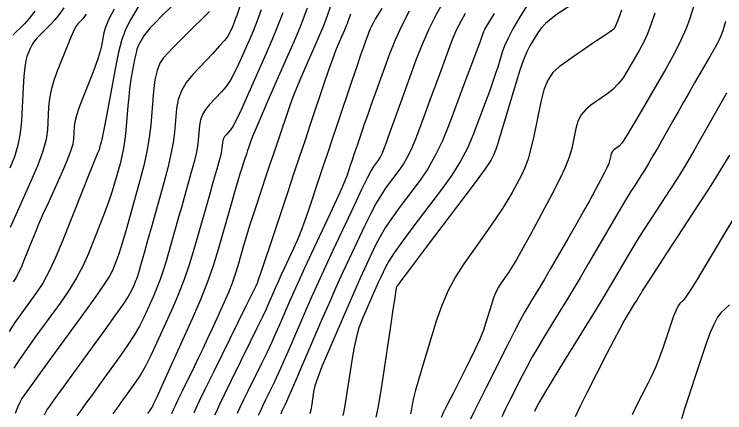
# Model space of a CAD drawing. Extents: x 2082232 to 2083549, y 592624 to 593832.
# Drawn here: x 2083085.8 to 2083139.9, y 593750.7 to 593781 of the extents above; entities that cross this region are included whole.
import ezdxf

# ---------------------------------------------------------------- set-up
doc = ezdxf.new("R2010")
doc.units = 0
doc.layers.add('DT_X_Contour_Major', color=7, linetype='Continuous')
doc.layers.add('DT_X_Contour_Minor', color=7, linetype='Continuous')

msp = doc.modelspace()

# ---------------------------------------------------------------- linework, layer by layer
at = {"layer": 'DT_X_Contour_Major'}
for points in [[(2083095.568, 593782.191), (2083094.631, 593780.606), (2083094.296, 593779.936), (2083093.994, 593779.114), (2083093.725, 593778.142), (2083093.489, 593777.019), (2083092.904, 593773.822), (2083092.708, 593772.765), (2083092.562, 593771.992), (2083092.464, 593771.504), (2083092.415, 593771.299), (2083092.348, 593771.133), (2083092.326, 593771.075), (2083092.31, 593771.025), (2083092.3, 593770.983), (2083092.295, 593770.95), (2083092.291, 593770.871), (2083092.285, 593770.836), (2083092.271, 593770.788), (2083092.248, 593770.729), (2083092.217, 593770.657), (2083092.123, 593770.449), (2083092.024, 593770.208), (2083091.796, 593769.641), (2083091.439, 593768.747), (2083090.954, 593767.527), (2083089.489, 593763.838), (2083088.952, 593762.55), (2083088.439, 593761.455), (2083087.951, 593760.552), (2083087.488, 593759.84), (2083086.285, 593758.199), (2083085.836, 593757.557), (2083085.392, 593756.861)], [(2083128.553, 593781.948), (2083127.175, 593781.039), (2083126.695, 593780.695), (2083126.287, 593780.342), (2083125.953, 593779.983), (2083125.69, 593779.615), (2083125.088, 593778.625), (2083124.853, 593778.174), (2083124.598, 593777.561), (2083124.325, 593776.788), (2083124.033, 593775.855), (2083123.229, 593773.151), (2083122.956, 593772.24), (2083122.741, 593771.535), (2083122.583, 593771.038), (2083122.484, 593770.746), (2083122.295, 593770.244), (2083122.102, 593769.906), (2083121.665, 593769.267), (2083120.983, 593768.329), (2083120.057, 593767.091), (2083117.262, 593763.388), (2083116.34, 593762.167), (2083115.671, 593761.28), (2083115.255, 593760.726), (2083115.092, 593760.507), (2083114.993, 593760.368), (2083114.96, 593760.321), (2083114.936, 593760.284), (2083114.92, 593760.257), (2083114.912, 593760.241), (2083114.903, 593760.21), (2083114.872, 593760.017), (2083114.788, 593759.463), (2083114.649, 593758.546), (2083114.456, 593757.268), (2083113.871, 593753.376), (2083113.664, 593752.067), (2083113.484, 593751.06), (2083113.331, 593750.354)], [(2083115.888, 593781.26), (2083115.295, 593780.121), (2083114.786, 593779.015), (2083114.362, 593777.943), (2083113.342, 593775.128), (2083112.989, 593774.152), (2083112.697, 593773.334), (2083112.465, 593772.675), (2083112.293, 593772.175), (2083111.914, 593771.052), (2083111.776, 593770.645), (2083111.649, 593770.266), (2083111.531, 593769.915), (2083111.423, 593769.593), (2083111.148, 593768.77), (2083110.99, 593768.356), (2083110.723, 593767.732), (2083110.346, 593766.897), (2083109.861, 593765.852), (2083108.419, 593762.785), (2083107.91, 593761.695), (2083107.465, 593760.728), (2083107.084, 593759.882), (2083106.766, 593759.158), (2083106.004, 593757.39), (2083105.705, 593756.711), (2083105.381, 593756), (2083105.03, 593755.257), (2083104.654, 593754.483), (2083103.617, 593752.376), (2083103.265, 593751.655), (2083102.988, 593751.074), (2083102.785, 593750.632)], [(2083106.246, 593781.139), (2083105.871, 593780.172), (2083105.439, 593779.121), (2083104.949, 593777.987), (2083103.568, 593774.849), (2083103.099, 593773.802), (2083102.727, 593773.015), (2083102.452, 593772.488), (2083102.274, 593772.222), (2083101.93, 593771.857), (2083101.815, 593771.718), (2083101.729, 593771.573), (2083101.673, 593771.423), (2083101.645, 593771.268), (2083101.608, 593770.848), (2083101.587, 593770.675), (2083101.549, 593770.472), (2083101.494, 593770.238), (2083101.424, 593769.973), (2083101.213, 593769.226), (2083101.101, 593768.833), (2083100.924, 593768.212), (2083100.682, 593767.363), (2083100.374, 593766.288), (2083099.466, 593763.117), (2083099.11, 593761.949), (2083098.724, 593760.823), (2083098.308, 593759.739), (2083097.862, 593758.698), (2083096.631, 593755.977), (2083096.189, 593755.031), (2083095.783, 593754.233), (2083095.415, 593753.582), (2083095.085, 593753.079), (2083094.254, 593751.936), (2083093.96, 593751.53), (2083093.701, 593751.171), (2083093.478, 593750.859), (2083093.29, 593750.593)], [(2083140.082, 593775.017), (2083138.245, 593771.789), (2083137.573, 593770.623), (2083136.935, 593769.548), (2083136.33, 593768.562), (2083135.758, 593767.667), (2083134.278, 593765.398), (2083133.749, 593764.579), (2083133.271, 593763.823), (2083132.845, 593763.131), (2083132.47, 593762.501), (2083131.538, 593760.906), (2083131.14, 593760.232), (2083130.643, 593759.408), (2083130.049, 593758.433), (2083129.357, 593757.307), (2083127.38, 593754.105), (2083126.716, 593753.023), (2083126.206, 593752.181), (2083125.851, 593751.577), (2083125.65, 593751.213), (2083125.437, 593750.788)]]:
    msp.add_lwpolyline(points, dxfattribs=at)
at = {"layer": 'DT_X_Contour_Minor'}
for points in [[(2083125.663, 593783.018), (2083124.27, 593780.728), (2083123.796, 593779.923), (2083123.422, 593779.226), (2083123.146, 593778.636), (2083122.97, 593778.154), (2083122.63, 593777.011), (2083122.474, 593776.519), (2083122.263, 593775.902), (2083121.997, 593775.158), (2083121.674, 593774.288), (2083120.741, 593771.801), (2083120.328, 593770.845), (2083119.792, 593769.842), (2083119.132, 593768.792), (2083118.348, 593767.695), (2083116.091, 593764.706), (2083115.332, 593763.685), (2083114.746, 593762.864), (2083114.334, 593762.241), (2083114.095, 593761.818), (2083113.69, 593760.956), (2083113.527, 593760.604), (2083113.343, 593760.196), (2083113.138, 593759.731), (2083112.912, 593759.211), (2083112.281, 593757.746), (2083112.057, 593757.151), (2083111.857, 593756.465), (2083111.682, 593755.686), (2083111.532, 593754.816), (2083111.164, 593752.374), (2083111.035, 593751.552), (2083110.922, 593750.921), (2083110.826, 593750.479)], [(2083098.564, 593782.414), (2083097.033, 593780.91), (2083096.516, 593780.392), (2083096.114, 593779.966), (2083095.826, 593779.632), (2083095.653, 593779.391), (2083095.345, 593778.869), (2083095.234, 593778.642), (2083095.131, 593778.352), (2083095.036, 593777.998), (2083094.95, 593777.58), (2083094.73, 593776.383), (2083094.651, 593775.901), (2083094.577, 593775.355), (2083094.508, 593774.743), (2083094.444, 593774.066), (2083094.281, 593772.175), (2083094.208, 593771.485), (2083094.112, 593770.833), (2083093.991, 593770.22), (2083093.847, 593769.646), (2083093.43, 593768.167), (2083093.248, 593767.567), (2083093.014, 593766.879), (2083092.73, 593766.103), (2083092.394, 593765.238), (2083091.431, 593762.812), (2083091.025, 593761.894), (2083090.53, 593760.959), (2083089.946, 593760.006), (2083089.273, 593759.035), (2083087.36, 593756.424), (2083086.702, 593755.51), (2083086.163, 593754.725), (2083085.743, 593754.068)], [(2083137.838, 593782.549), (2083137.273, 593780.703), (2083137, 593779.944), (2083136.602, 593779.053), (2083136.081, 593778.029), (2083135.436, 593776.872), (2083133.551, 593773.611), (2083132.917, 593772.53), (2083132.429, 593771.733), (2083132.086, 593771.22), (2083131.889, 593770.992), (2083131.558, 593770.761), (2083131.446, 593770.666), (2083131.357, 593770.554), (2083131.291, 593770.426), (2083131.248, 593770.28), (2083131.165, 593769.871), (2083131.098, 593769.663), (2083130.96, 593769.347), (2083130.75, 593768.924), (2083130.47, 593768.392), (2083129.626, 593766.83), (2083129.286, 593766.209), (2083128.898, 593765.518), (2083128.462, 593764.756), (2083127.979, 593763.924), (2083126.628, 593761.61), (2083126.165, 593760.819), (2083125.788, 593760.18), (2083125.498, 593759.693), (2083125.295, 593759.358), (2083124.87, 593758.668), (2083124.655, 593758.293), (2083124.33, 593757.686), (2083123.895, 593756.845), (2083123.35, 593755.772), (2083121.75, 593752.599), (2083121.219, 593751.538), (2083120.825, 593750.734), (2083120.568, 593750.187)], [(2083110.017, 593782.02), (2083109.665, 593780.999), (2083109.506, 593780.564), (2083109.292, 593780.025), (2083109.022, 593779.382), (2083108.698, 593778.634), (2083107.76, 593776.504), (2083107.424, 593775.72), (2083107.119, 593774.968), (2083106.845, 593774.247), (2083106.601, 593773.556), (2083105.994, 593771.757), (2083105.759, 593771.06), (2083105.51, 593770.32), (2083105.247, 593769.535), (2083104.97, 593768.707), (2083104.212, 593766.439), (2083103.941, 593765.617), (2083103.698, 593764.855), (2083103.481, 593764.15), (2083103.291, 593763.505), (2083102.82, 593761.861), (2083102.622, 593761.226), (2083102.383, 593760.557), (2083102.103, 593759.851), (2083101.78, 593759.11), (2083100.865, 593757.087), (2083100.522, 593756.336), (2083100.18, 593755.602), (2083099.837, 593754.883), (2083099.496, 593754.181), (2083098.584, 593752.33), (2083098.283, 593751.715), (2083098.061, 593751.261), (2083097.919, 593750.966), (2083097.857, 593750.831), (2083097.799, 593750.683), (2083097.757, 593750.596)], [(2083118.553, 593782.078), (2083117.945, 593781.011), (2083117.383, 593779.899), (2083116.869, 593778.743), (2083116.402, 593777.542), (2083115.221, 593774.282), (2083114.822, 593773.181), (2083114.509, 593772.322), (2083114.283, 593771.704), (2083114.144, 593771.329), (2083113.89, 593770.651), (2083113.792, 593770.41), (2083113.689, 593770.194), (2083113.582, 593770.003), (2083113.469, 593769.838), (2083113.163, 593769.432), (2083112.986, 593769.136), (2083112.684, 593768.553), (2083112.258, 593767.681), (2083111.708, 593766.522), (2083110.075, 593763.047), (2083109.485, 593761.782), (2083108.941, 593760.593), (2083108.442, 593759.481), (2083107.99, 593758.445), (2083106.842, 593755.784), (2083106.438, 593754.854), (2083106.085, 593754.059), (2083105.783, 593753.4), (2083105.533, 593752.876), (2083104.934, 593751.659), (2083104.724, 593751.224), (2083104.54, 593750.829), (2083104.384, 593750.474)], [(2083089.556, 593781.521), (2083089.202, 593781.03), (2083088.871, 593780.617), (2083088.562, 593780.282), (2083087.77, 593779.494), (2083087.498, 593779.206), (2083087.278, 593778.935), (2083087.109, 593778.68), (2083086.991, 593778.44), (2083086.744, 593777.824), (2083086.656, 593777.502), (2083086.58, 593777), (2083086.513, 593776.318), (2083086.457, 593775.456), (2083086.322, 593772.916), (2083086.229, 593771.975), (2083086.053, 593771.06), (2083085.793, 593770.17), (2083085.449, 593769.304)], [(2083093.395, 593781.426), (2083093.002, 593780.667), (2083092.74, 593780.063), (2083092.607, 593779.615), (2083092.426, 593778.628), (2083092.331, 593778.215), (2083092.182, 593777.716), (2083091.978, 593777.13), (2083091.719, 593776.459), (2083090.957, 593774.555), (2083090.704, 593773.888), (2083090.519, 593773.315), (2083090.401, 593772.836), (2083090.349, 593772.452), (2083090.301, 593771.553), (2083090.235, 593771.146), (2083090.072, 593770.6), (2083089.813, 593769.916), (2083089.457, 593769.092), (2083088.379, 593766.709), (2083087.997, 593765.857), (2083087.66, 593765.086), (2083087.367, 593764.397), (2083087.12, 593763.79), (2083086.521, 593762.281), (2083086.301, 593761.754), (2083086.091, 593761.306), (2083085.892, 593760.936), (2083085.702, 593760.645)], [(2083087.349, 593781.279), (2083086.911, 593780.706), (2083086.552, 593780.303), (2083085.703, 593779.459)], [(2083100.652, 593781.252), (2083100.297, 593780.898), (2083099.256, 593779.874), (2083098.878, 593779.5), (2083098.526, 593779.147), (2083098.201, 593778.813), (2083097.901, 593778.5), (2083097.137, 593777.69), (2083096.876, 593777.305), (2083096.666, 593776.757), (2083096.507, 593776.044), (2083096.399, 593775.169), (2083096.18, 593772.615), (2083096.066, 593771.631), (2083095.891, 593770.595), (2083095.655, 593769.506), (2083095.356, 593768.364), (2083094.478, 593765.248), (2083094.175, 593764.188), (2083093.925, 593763.346), (2083093.727, 593762.72), (2083093.582, 593762.312), (2083093.265, 593761.514), (2083093.038, 593761.084), (2083092.595, 593760.394), (2083091.935, 593759.442), (2083091.059, 593758.23), (2083088.435, 593754.65), (2083087.567, 593753.463), (2083086.934, 593752.588), (2083086.533, 593752.025), (2083086.367, 593751.773), (2083086.234, 593751.518), (2083086.171, 593751.391), (2083086.085, 593751.202), (2083085.974, 593750.95), (2083085.84, 593750.637)], [(2083102.974, 593781.624), (2083102.742, 593780.952), (2083102.657, 593780.709), (2083102.573, 593780.484), (2083102.49, 593780.277), (2083102.41, 593780.087), (2083102.199, 593779.607), (2083102.058, 593779.374), (2083101.797, 593779.037), (2083101.413, 593778.594), (2083100.908, 593778.047), (2083099.398, 593776.449), (2083098.896, 593775.838), (2083098.52, 593775.205), (2083098.27, 593774.548), (2083098.148, 593773.869), (2083097.989, 593772.026), (2083097.894, 593771.268), (2083097.727, 593770.376), (2083097.489, 593769.35), (2083097.178, 593768.189), (2083096.256, 593764.914), (2083095.944, 593763.81), (2083095.702, 593762.952), (2083095.529, 593762.341), (2083095.425, 593761.976), (2083095.241, 593761.332), (2083095.169, 593761.095), (2083095.09, 593760.866), (2083095.006, 593760.646), (2083094.915, 593760.435), (2083094.665, 593759.883), (2083094.471, 593759.547), (2083094.077, 593758.955), (2083093.481, 593758.107), (2083092.685, 593757.002), (2083090.295, 593753.715), (2083089.505, 593752.628), (2083088.928, 593751.833), (2083088.563, 593751.329), (2083088.411, 593751.118), (2083088.289, 593750.943), (2083088.233, 593750.849), (2083088.157, 593750.698), (2083088.062, 593750.488)], [(2083104.607, 593781.376), (2083104.291, 593780.529), (2083103.982, 593779.749), (2083103.68, 593779.037), (2083102.883, 593777.228), (2083102.579, 593776.588), (2083102.262, 593776.026), (2083101.932, 593775.541), (2083101.591, 593775.134), (2083100.664, 593774.153), (2083100.355, 593773.778), (2083100.125, 593773.389), (2083099.971, 593772.986), (2083099.896, 593772.569), (2083099.799, 593771.437), (2083099.74, 593770.972), (2083099.638, 593770.424), (2083099.491, 593769.794), (2083099.301, 593769.081), (2083098.734, 593767.07), (2083098.523, 593766.321), (2083098.313, 593765.582), (2083098.105, 593764.852), (2083097.9, 593764.132), (2083097.353, 593762.224), (2083097.139, 593761.522), (2083096.907, 593760.845), (2083096.657, 593760.193), (2083096.388, 593759.566), (2083095.648, 593757.93), (2083095.33, 593757.289), (2083094.93, 593756.594), (2083094.448, 593755.845), (2083093.885, 593755.041), (2083092.275, 593752.825), (2083091.733, 593752.079), (2083091.315, 593751.502), (2083091.021, 593751.094), (2083090.851, 593750.855), (2083090.563, 593750.445)], [(2083108.115, 593781.51), (2083107.86, 593780.815), (2083107.518, 593779.954), (2083107.088, 593778.927), (2083106.57, 593777.734), (2083105.072, 593774.331), (2083104.573, 593773.19), (2083104.197, 593772.319), (2083103.945, 593771.718), (2083103.817, 593771.387), (2083103.641, 593770.865), (2083103.572, 593770.663), (2083103.5, 593770.448), (2083103.424, 593770.22), (2083103.343, 593769.98), (2083103.123, 593769.321), (2083103.007, 593768.952), (2083102.825, 593768.34), (2083102.575, 593767.484), (2083102.258, 593766.384), (2083101.325, 593763.126), (2083100.939, 593761.879), (2083100.478, 593760.58), (2083099.943, 593759.231), (2083099.335, 593757.829), (2083097.614, 593754.025), (2083097.047, 593752.773), (2083096.637, 593751.871), (2083096.382, 593751.319), (2083096.285, 593751.117), (2083096.233, 593751.046), (2083096.187, 593750.981), (2083096.088, 593750.84), (2083095.935, 593750.623)], [(2083113.789, 593781.482), (2083113.318, 593780.704), (2083113.152, 593780.416), (2083113.006, 593780.137), (2083112.882, 593779.866), (2083112.777, 593779.603), (2083112.527, 593778.912), (2083112.394, 593778.533), (2083112.181, 593777.915), (2083111.889, 593777.057), (2083111.517, 593775.959), (2083110.421, 593772.711), (2083110.024, 593771.534), (2083109.655, 593770.438), (2083109.315, 593769.424), (2083109.003, 593768.491), (2083108.207, 593766.111), (2083107.913, 593765.259), (2083107.626, 593764.487), (2083107.347, 593763.797), (2083107.075, 593763.187), (2083106.361, 593761.668), (2083106.109, 593761.128), (2083105.889, 593760.649), (2083105.7, 593760.23), (2083105.543, 593759.871), (2083105.165, 593758.996), (2083104.972, 593758.568), (2083104.676, 593757.941), (2083104.277, 593757.115), (2083103.775, 593756.09), (2083102.3, 593753.093), (2083101.807, 593752.087), (2083101.436, 593751.319), (2083101.185, 593750.789), (2083101.056, 593750.496)], [(2083132.077, 593781.339), (2083131.802, 593780.639), (2083131.625, 593780.202), (2083131.548, 593780.029), (2083131.473, 593779.918), (2083131.416, 593779.859), (2083131.298, 593779.766), (2083131.12, 593779.64), (2083130.882, 593779.48), (2083130.167, 593779.009), (2083129.87, 593778.81), (2083129.515, 593778.569), (2083129.103, 593778.286), (2083128.634, 593777.96), (2083127.305, 593777.033), (2083126.844, 593776.606), (2083126.457, 593776.019), (2083126.145, 593775.274), (2083125.908, 593774.368), (2083125.376, 593771.742), (2083125.168, 593770.818), (2083124.943, 593770.017), (2083124.701, 593769.339), (2083124.442, 593768.783), (2083123.73, 593767.464), (2083123.412, 593766.913), (2083122.992, 593766.246), (2083122.47, 593765.466), (2083121.846, 593764.57), (2083120.047, 593762.029), (2083119.41, 593761.042), (2083118.848, 593759.984), (2083118.361, 593758.857), (2083117.95, 593757.66), (2083116.953, 593754.375), (2083116.622, 593753.268), (2083116.375, 593752.412), (2083116.213, 593751.805), (2083116.136, 593751.449), (2083116.043, 593750.833), (2083115.993, 593750.588)], [(2083091.267, 593781.04), (2083091.14, 593780.865), (2083091.022, 593780.718), (2083090.912, 593780.598), (2083090.63, 593780.318), (2083090.501, 593780.134), (2083090.325, 593779.795), (2083090.103, 593779.3), (2083089.834, 593778.648), (2083089.056, 593776.703), (2083088.796, 593775.984), (2083088.601, 593775.286), (2083088.47, 593774.609), (2083088.403, 593773.954), (2083088.312, 593772.234), (2083088.207, 593771.505), (2083087.962, 593770.609), (2083087.577, 593769.545), (2083087.052, 593768.313), (2083085.464, 593764.804)], [(2083111.415, 593781.05), (2083111.358, 593780.899), (2083111.216, 593780.487), (2083111.152, 593780.312), (2083111.065, 593780.095), (2083110.957, 593779.836), (2083110.826, 593779.535), (2083110.448, 593778.676), (2083110.276, 593778.25), (2083110.041, 593777.616), (2083109.744, 593776.775), (2083109.386, 593775.725), (2083108.348, 593772.649), (2083107.946, 593771.458), (2083107.521, 593770.191), (2083107.071, 593768.85), (2083106.597, 593767.434), (2083105.301, 593763.556), (2083104.876, 593762.282), (2083104.571, 593761.369), (2083104.386, 593760.817), (2083104.323, 593760.625), (2083104.314, 593760.595), (2083104.311, 593760.583), (2083104.306, 593760.571), (2083104.301, 593760.558), (2083104.295, 593760.544), (2083104.278, 593760.507), (2083104.184, 593760.315), (2083103.915, 593759.767), (2083103.47, 593758.863), (2083102.85, 593757.603), (2083100.963, 593753.769), (2083100.338, 593752.496), (2083099.878, 593751.554), (2083099.585, 593750.943), (2083099.457, 593750.663)], [(2083120.157, 593781.09), (2083119.817, 593780.493), (2083119.503, 593779.871), (2083119.216, 593779.225), (2083118.955, 593778.554), (2083118.294, 593776.731), (2083118.04, 593776.034), (2083117.774, 593775.309), (2083117.495, 593774.557), (2083117.203, 593773.777), (2083116.409, 593771.661), (2083116.103, 593770.907), (2083115.782, 593770.233), (2083115.446, 593769.639), (2083115.095, 593769.124), (2083114.139, 593767.857), (2083113.768, 593767.319), (2083113.371, 593766.656), (2083112.95, 593765.868), (2083112.504, 593764.954), (2083111.28, 593762.35), (2083110.806, 593761.329), (2083110.304, 593760.219), (2083109.773, 593759.019), (2083109.213, 593757.731), (2083107.681, 593754.178), (2083107.171, 593752.997), (2083106.789, 593752.118), (2083106.536, 593751.542), (2083106.412, 593751.269), (2083106.252, 593750.943), (2083106.182, 593750.792), (2083106.092, 593750.583)], [(2083122.364, 593781.098), (2083121.961, 593780.431), (2083121.761, 593780.101), (2083121.689, 593779.975), (2083121.623, 593779.844), (2083121.562, 593779.707), (2083121.507, 593779.565), (2083121.367, 593779.18), (2083121.259, 593778.887), (2083121.039, 593778.297), (2083120.706, 593777.409), (2083120.262, 593776.225), (2083118.927, 593772.671), (2083118.414, 593771.405), (2083117.875, 593770.272), (2083117.311, 593769.274), (2083116.722, 593768.409), (2083115.115, 593766.282), (2083114.55, 593765.502), (2083114.059, 593764.76), (2083113.642, 593764.055), (2083113.299, 593763.386), (2083112.485, 593761.653), (2083112.158, 593760.946), (2083111.789, 593760.126), (2083111.377, 593759.192), (2083110.922, 593758.146), (2083109.654, 593755.203), (2083109.231, 593754.193), (2083108.914, 593753.37), (2083108.702, 593752.734), (2083108.596, 593752.285), (2083108.453, 593751.338), (2083108.403, 593751.019), (2083108.359, 593750.774), (2083108.322, 593750.602)], [(2083134.598, 593781.117), (2083134.328, 593780.299), (2083134.041, 593779.551), (2083133.737, 593778.874), (2083133.415, 593778.267), (2083132.534, 593776.743), (2083132.188, 593776.203), (2083131.809, 593775.725), (2083131.398, 593775.311), (2083130.954, 593774.959), (2083129.728, 593774.104), (2083129.312, 593773.752), (2083128.981, 593773.339), (2083128.737, 593772.863), (2083128.578, 593772.324), (2083128.27, 593770.806), (2083128.091, 593770.163), (2083127.785, 593769.374), (2083127.351, 593768.438), (2083126.79, 593767.355), (2083125.124, 593764.271), (2083124.551, 593763.222), (2083124.082, 593762.389), (2083123.717, 593761.77), (2083123.455, 593761.366), (2083122.896, 593760.576), (2083122.692, 593760.252), (2083122.502, 593759.871), (2083122.324, 593759.434), (2083122.159, 593758.94), (2083121.737, 593757.548), (2083121.54, 593756.975), (2083121.265, 593756.3), (2083120.912, 593755.522), (2083120.481, 593754.641), (2083119.228, 593752.157), (2083118.814, 593751.333), (2083118.512, 593750.724), (2083118.322, 593750.33)], [(2083140.007, 593780.478), (2083139.788, 593779.762), (2083139.663, 593779.435), (2083139.453, 593778.993), (2083139.157, 593778.434), (2083138.776, 593777.758), (2083137.645, 593775.802), (2083137.223, 593775.069), (2083136.802, 593774.337), (2083136.383, 593773.605), (2083135.966, 593772.874), (2083134.857, 593770.925), (2083134.467, 593770.245), (2083134.127, 593769.665), (2083133.837, 593769.185), (2083133.597, 593768.806), (2083133.025, 593767.929), (2083132.755, 593767.501), (2083132.375, 593766.875), (2083131.885, 593766.051), (2083131.285, 593765.028), (2083129.538, 593762.036), (2083128.908, 593760.963), (2083128.329, 593759.988), (2083127.802, 593759.112), (2083127.326, 593758.333), (2083126.125, 593756.387), (2083125.686, 593755.658), (2083125.268, 593754.933), (2083124.873, 593754.211), (2083124.5, 593753.492), (2083123.536, 593751.579), (2083123.209, 593750.92), (2083122.953, 593750.378)], [(2083140.3, 593770.308), (2083139.93, 593769.683), (2083139.41, 593768.844), (2083138.74, 593767.792), (2083137.919, 593766.527), (2083135.532, 593762.867), (2083134.743, 593761.657), (2083134.167, 593760.772), (2083133.804, 593760.21), (2083133.654, 593759.974), (2083133.539, 593759.775), (2083133.475, 593759.669), (2083133.372, 593759.499), (2083133.228, 593759.265), (2083133.045, 593758.968), (2083132.503, 593758.089), (2083132.253, 593757.661), (2083131.911, 593757.034), (2083131.477, 593756.21), (2083130.95, 593755.188), (2083129.422, 593752.198), (2083128.914, 593751.183), (2083128.534, 593750.379)], [(2083140.52, 593765.355), (2083138.533, 593762.007), (2083137.867, 593760.895), (2083137.359, 593760.07), (2083137.009, 593759.533), (2083136.816, 593759.283), (2083136.514, 593759), (2083136.386, 593758.821), (2083136.229, 593758.499), (2083136.044, 593758.033), (2083135.829, 593757.423), (2083135.219, 593755.603), (2083134.976, 593754.923), (2083134.705, 593754.247), (2083134.407, 593753.575), (2083134.08, 593752.907), (2083133.173, 593751.132), (2083132.873, 593750.535)], [(2083140.305, 593758.896), (2083139.651, 593758.283), (2083139.396, 593757.964), (2083139.125, 593757.468), (2083138.836, 593756.796), (2083138.53, 593755.946), (2083137.69, 593753.444), (2083137.404, 593752.587), (2083137.174, 593751.893), (2083137, 593751.362), (2083136.883, 593750.993), (2083136.646, 593750.229)]]:
    msp.add_lwpolyline(points, dxfattribs=at)

doc.saveas('drawing.dxf')
